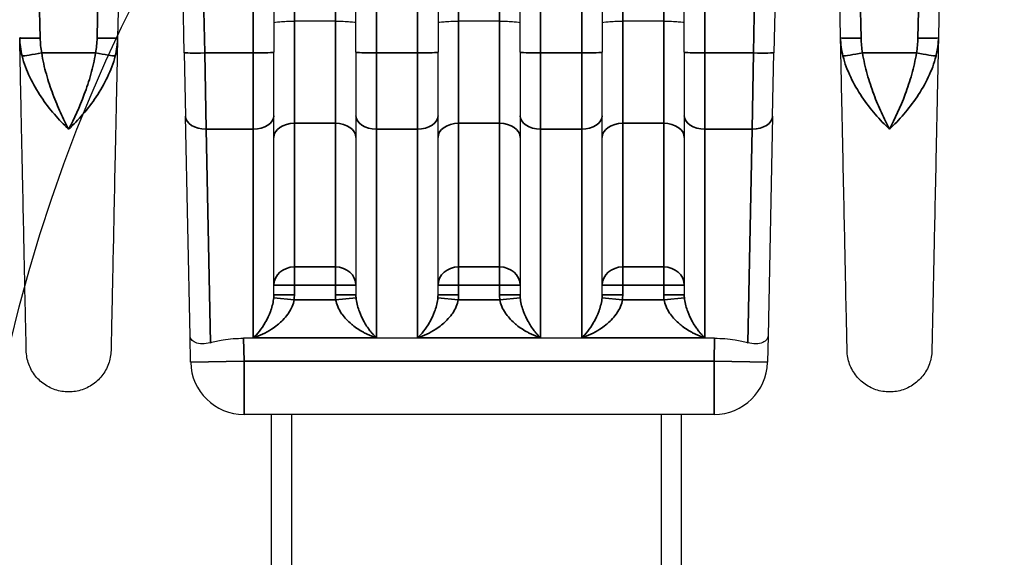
# Model space of a CAD drawing. Header units: millimetres. Extents: x 399 to 6233, y -1870 to 1602.
# Tile 340 of 656: x 4207 to 4231, y 555 to 568. Entities that reach past the tile are written whole.
import ezdxf

# ---------------------------------------------------------------- set-up
doc = ezdxf.new("R2010")
doc.units = ezdxf.units.MM
for name, color, linetype, lineweight in [('AM_8', 1, 'Continuous', 25), ('可見 (ISO)', 7, 'Continuous', 25), ('窄部可見 (ISO)', 7, 'Continuous', 35)]:
    doc.layers.add(name, color=color, linetype=linetype, lineweight=lineweight)
doc.layers.add('S40', color=7, linetype='Continuous')

# ---------------------------------------------------------------- blocks, each defined once
blk = doc.blocks.new('S40-正視-02')
at = {"layer": '可見 (ISO)'}
for p, q in [((-33.946, -17.846), (-34.058, -23.163)), ((-32.435, -23.525), (-32.554, -17.846)), ((-17.946, -17.846), (-18.065, -23.525)), ((-16.442, -23.163), (-16.554, -17.846)), ((-13.946, -17.846), (-14.058, -23.163)), ((-30.25, -20.578), (-30.25, -23.514)), ((-28.25, -23.514), (-28.25, -20.578)), ((-26.25, -20.578), (-26.25, -23.514)), ((-24.25, -23.514), (-24.25, -20.578)), ((-22.25, -20.578), (-22.25, -23.514)), ((-20.25, -23.514), (-20.25, -20.578)), ((-28.75, -22.757), (-29.75, -22.757)), ((-24.75, -22.757), (-25.75, -22.757)), ((-20.75, -22.757), (-21.75, -22.757)), ((-32.435, -23.525), (-32.402, -25.073)), ((-30.25, -25.062), (-30.25, -23.514)), ((-28.25, -23.514), (-28.25, -25.062)), ((-26.25, -25.062), (-26.25, -23.514)), ((-24.25, -23.514), (-24.25, -25.062)), ((-22.25, -25.062), (-22.25, -23.514)), ((-20.25, -23.514), (-20.25, -25.062)), ((-18.098, -25.073), (-18.065, -23.525)), ((-32.29, -30.437), (-32.402, -25.073)), ((-30.25, -29.428), (-30.25, -25.062)), ((-28.25, -25.062), (-28.25, -29.428)), ((-26.25, -29.428), (-26.25, -25.062)), ((-24.25, -25.062), (-24.25, -29.428)), ((-22.25, -29.428), (-22.25, -25.062)), ((-20.25, -25.062), (-20.25, -29.428)), ((-18.098, -25.073), (-18.21, -30.437)), ((-29.99, -30), (-29.99, -30)), ((-28.51, -30), (-28.51, -30)), ((-25.99, -30), (-25.99, -30)), ((-24.51, -30), (-24.51, -30)), ((-21.99, -30), (-21.99, -30)), ((-20.51, -30), (-20.51, -30)), ((-32.277, -31.077), (-32.29, -30.437)), ((-18.21, -30.437), (-18.223, -31.077)), ((-19.511, -30.49), (-30.989, -30.49)), ((-19.523, -32.35), (-30.977, -32.35)), ((-30.314, -32.35), (-30.314, -50.5)), ((-29.814, -50.5), (-29.814, -32.35)), ((-20.814, -32.35), (-20.814, -50.5)), ((-20.314, -50.5), (-20.314, -32.35))]:
    blk.add_line(p, q, dxfattribs=at)
for centre, start, end in [((-30.977, -31.05), 181.2, 270), ((-19.523, -31.05), 270, 358.8)]:
    blk.add_arc(centre, 1.3, start, end, dxfattribs=at)
for points, knots in [([(-30.25, -22.799), (-30.25, -22.788), (-30.196, -22.777), (-30.103, -22.769), (-30.011, -22.762), (-29.882, -22.757), (-29.75, -22.757)], [-0.0000151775, -0.0000151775, -0.0000151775, -0.0000151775, 0.0003793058, 0.0003793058, 0.0003793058, 0.0007737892, 0.0007737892, 0.0007737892, 0.0007737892]), ([(-28.75, -22.757), (-28.618, -22.757), (-28.489, -22.762), (-28.396, -22.769), (-28.304, -22.777), (-28.25, -22.788), (-28.25, -22.799)], [0, 0, 0, 0, 0.0003907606, 0.0003907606, 0.0003907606, 0.0007815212, 0.0007815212, 0.0007815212, 0.0007815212]), ([(-26.25, -22.799), (-26.25, -22.788), (-26.196, -22.777), (-26.103, -22.769), (-26.011, -22.762), (-25.882, -22.757), (-25.75, -22.757)], [-0.0000151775, -0.0000151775, -0.0000151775, -0.0000151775, 0.0003793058, 0.0003793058, 0.0003793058, 0.0007737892, 0.0007737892, 0.0007737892, 0.0007737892]), ([(-24.75, -22.757), (-24.618, -22.757), (-24.489, -22.762), (-24.396, -22.769), (-24.304, -22.777), (-24.25, -22.788), (-24.25, -22.799)], [0, 0, 0, 0, 0.0003907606, 0.0003907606, 0.0003907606, 0.0007815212, 0.0007815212, 0.0007815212, 0.0007815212]), ([(-22.25, -22.799), (-22.25, -22.788), (-22.196, -22.777), (-22.103, -22.769), (-22.011, -22.762), (-21.882, -22.757), (-21.75, -22.757)], [-0.0000151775, -0.0000151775, -0.0000151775, -0.0000151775, 0.0003793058, 0.0003793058, 0.0003793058, 0.0007737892, 0.0007737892, 0.0007737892, 0.0007737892]), ([(-20.75, -22.757), (-20.618, -22.757), (-20.489, -22.762), (-20.396, -22.769), (-20.304, -22.777), (-20.25, -22.788), (-20.25, -22.799)], [0, 0, 0, 0, 0.0003907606, 0.0003907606, 0.0003907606, 0.0007815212, 0.0007815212, 0.0007815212, 0.0007815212]), ([(-36.283, -30.789), (-36.283, -30.789), (-36.286, -30.617), (-36.293, -30.275), (-36.299, -30.005), (-36.307, -29.636), (-36.317, -29.17), (-36.319, -29.045), (-36.322, -28.912), (-36.325, -28.773), (-36.332, -28.444), (-36.34, -28.076), (-36.348, -27.676), (-36.356, -27.277), (-36.365, -26.843), (-36.375, -26.375), (-36.385, -25.907), (-36.396, -25.403), (-36.407, -24.867), (-36.408, -24.792), (-36.41, -24.716), (-36.412, -24.64), (-36.421, -24.175), (-36.432, -23.679), (-36.442, -23.163)], [0.5000079, 0.5000079, 0.5000079, 0.5000079, 0.6183182, 0.6183182, 0.6183182, 0.7115983, 0.7115983, 0.7115983, 0.7366339, 0.7366339, 0.7366339, 0.7957918, 0.7957918, 0.7957918, 0.8549496, 0.8549496, 0.8549496, 0.9141075, 0.9141075, 0.9141075, 0.9224155, 0.9224155, 0.9224155, 0.9732653, 0.9732653, 0.9732653, 0.9732653]), ([(-34.058, -23.163), (-34.068, -23.679), (-34.079, -24.175), (-34.089, -24.64), (-34.09, -24.716), (-34.092, -24.792), (-34.093, -24.867), (-34.104, -25.403), (-34.115, -25.907), (-34.125, -26.375), (-34.135, -26.842), (-34.144, -27.276), (-34.152, -27.676), (-34.16, -28.076), (-34.168, -28.444), (-34.175, -28.773), (-34.178, -28.912), (-34.181, -29.045), (-34.183, -29.17), (-34.187, -29.34), (-34.19, -29.498), (-34.193, -29.642), (-34.199, -29.892), (-34.203, -30.104), (-34.207, -30.275), (-34.214, -30.617), (-34.217, -30.789), (-34.217, -30.789)], [0.0267397, 0.0267397, 0.0267397, 0.0267397, 0.0775919, 0.0775919, 0.0775919, 0.0858976, 0.0858976, 0.0858976, 0.1450554, 0.1450554, 0.1450554, 0.2042133, 0.2042133, 0.2042133, 0.2633711, 0.2633711, 0.2633711, 0.2884173, 0.2884173, 0.2884173, 0.322529, 0.322529, 0.322529, 0.3816868, 0.3816868, 0.3816868, 0.5, 0.5, 0.5, 0.5]), ([(-16.283, -30.789), (-16.283, -30.789), (-16.286, -30.617), (-16.293, -30.275), (-16.299, -30.005), (-16.307, -29.636), (-16.317, -29.17), (-16.319, -29.045), (-16.322, -28.912), (-16.325, -28.773), (-16.332, -28.444), (-16.34, -28.076), (-16.348, -27.676), (-16.356, -27.277), (-16.365, -26.843), (-16.375, -26.375), (-16.385, -25.907), (-16.396, -25.403), (-16.407, -24.867), (-16.408, -24.792), (-16.41, -24.716), (-16.412, -24.64), (-16.421, -24.175), (-16.432, -23.679), (-16.442, -23.163)], [0.5000079, 0.5000079, 0.5000079, 0.5000079, 0.6183182, 0.6183182, 0.6183182, 0.7115983, 0.7115983, 0.7115983, 0.7366339, 0.7366339, 0.7366339, 0.7957918, 0.7957918, 0.7957918, 0.8549496, 0.8549496, 0.8549496, 0.9141075, 0.9141075, 0.9141075, 0.9224155, 0.9224155, 0.9224155, 0.9732653, 0.9732653, 0.9732653, 0.9732653]), ([(-14.058, -23.163), (-14.068, -23.679), (-14.079, -24.175), (-14.089, -24.64), (-14.09, -24.716), (-14.092, -24.792), (-14.093, -24.867), (-14.104, -25.403), (-14.115, -25.907), (-14.125, -26.375), (-14.135, -26.842), (-14.144, -27.276), (-14.152, -27.676), (-14.16, -28.076), (-14.168, -28.444), (-14.175, -28.773), (-14.178, -28.912), (-14.181, -29.045), (-14.183, -29.17), (-14.187, -29.34), (-14.19, -29.498), (-14.193, -29.642), (-14.199, -29.892), (-14.203, -30.104), (-14.207, -30.275), (-14.214, -30.617), (-14.217, -30.789), (-14.217, -30.789)], [0.0267397, 0.0267397, 0.0267397, 0.0267397, 0.0775919, 0.0775919, 0.0775919, 0.0858976, 0.0858976, 0.0858976, 0.1450554, 0.1450554, 0.1450554, 0.2042133, 0.2042133, 0.2042133, 0.2633711, 0.2633711, 0.2633711, 0.2884173, 0.2884173, 0.2884173, 0.322529, 0.322529, 0.322529, 0.3816868, 0.3816868, 0.3816868, 0.5, 0.5, 0.5, 0.5]), ([(-31.796, -30.599), (-31.866, -30.62), (-31.931, -30.629), (-32.058, -30.628), (-32.116, -30.615), (-32.204, -30.577), (-32.236, -30.552), (-32.278, -30.498), (-32.289, -30.469), (-32.29, -30.438), (-32.29, -30.437), (-32.29, -30.437)], [0.0000025, 0.0000025, 0.0000025, 0.0000025, 0.0273791, 0.0273791, 0.0597, 0.0597, 0.089653, 0.089653, 0.1184213, 0.1184213, 0.1189519, 0.1189519, 0.1189519, 0.1189519]), ([(-18.21, -30.437), (-18.21, -30.437), (-18.21, -30.438), (-18.211, -30.469), (-18.222, -30.498), (-18.264, -30.552), (-18.296, -30.577), (-18.384, -30.615), (-18.442, -30.628), (-18.569, -30.629), (-18.634, -30.62), (-18.704, -30.599)], [-0.000535, -0.000535, -0.000535, -0.000535, 0, 0, 0.0290077, 0.0290077, 0.0592099, 0.0592099, 0.0917988, 0.0917988, 0.1194025, 0.1194025, 0.1194025, 0.1194025]), ([(-31.796, -30.599), (-31.705, -30.572), (-31.601, -30.548), (-31.329, -30.503), (-31.154, -30.49), (-30.989, -30.49)], [-0.08439113, -0.08439113, -0.08439113, -0.08439113, -0.04960186, -0.04960186, 0, 0, 0, 0]), ([(-19.511, -30.49), (-19.346, -30.49), (-19.171, -30.503), (-18.899, -30.548), (-18.795, -30.572), (-18.704, -30.599)], [0, 0, 0, 0, 0.04960186, 0.04960186, 0.08439113, 0.08439113, 0.08439113, 0.08439113]), ([(-34.217, -30.789), (-34.22, -30.9), (-34.24, -31.012), (-34.316, -31.222), (-34.372, -31.322), (-34.511, -31.497), (-34.596, -31.574), (-34.784, -31.696), (-34.89, -31.742), (-35.107, -31.796), (-35.221, -31.806), (-35.444, -31.788), (-35.556, -31.76), (-35.761, -31.671), (-35.858, -31.609), (-36.024, -31.46), (-36.096, -31.37), (-36.206, -31.175), (-36.245, -31.067), (-36.276, -30.901), (-36.282, -30.845), (-36.283, -30.789)], [0, 0, 0, 0, 0.0333171, 0.0333171, 0.0669022, 0.0669022, 0.1004777, 0.1004777, 0.1340536, 0.1340536, 0.1676294, 0.1676294, 0.2012052, 0.2012052, 0.234781, 0.234781, 0.2683568, 0.2683568, 0.3019326, 0.3019326, 0.3188115, 0.3188115, 0.3188115, 0.3188115]), ([(-14.217, -30.789), (-14.22, -30.9), (-14.24, -31.012), (-14.316, -31.222), (-14.372, -31.322), (-14.511, -31.497), (-14.596, -31.574), (-14.784, -31.696), (-14.89, -31.742), (-15.107, -31.796), (-15.221, -31.806), (-15.444, -31.788), (-15.556, -31.76), (-15.761, -31.671), (-15.858, -31.609), (-16.024, -31.46), (-16.096, -31.37), (-16.206, -31.175), (-16.245, -31.067), (-16.276, -30.901), (-16.282, -30.845), (-16.283, -30.789)], [0, 0, 0, 0, 0.033317, 0.033317, 0.0669022, 0.0669022, 0.1004777, 0.1004777, 0.1340535, 0.1340535, 0.1676294, 0.1676294, 0.2012052, 0.2012052, 0.234781, 0.234781, 0.2683568, 0.2683568, 0.3019326, 0.3019326, 0.3188115, 0.3188115, 0.3188115, 0.3188115])]:
    blk.add_open_spline(points, degree=3, knots=knots, dxfattribs=at)
at = {"layer": '窄部可見 (ISO)'}
for p, q in [((-36.201, -10.847), (-35.943, -23.169)), ((-34.557, -23.169), (-34.299, -10.847)), ((-32.201, -10.847), (-31.935, -23.532)), ((-30.75, -23.532), (-30.75, -10.847)), ((-27.75, -10.847), (-27.75, -23.532)), ((-26.75, -23.532), (-26.75, -10.847)), ((-23.75, -10.847), (-23.75, -23.532)), ((-22.75, -23.532), (-22.75, -10.847)), ((-19.75, -10.847), (-19.75, -23.532)), ((-18.565, -23.532), (-18.299, -10.847)), ((-16.201, -10.847), (-15.943, -23.169)), ((-14.557, -23.169), (-14.299, -10.847)), ((-29.75, -20.515), (-29.75, -22.757)), ((-28.75, -22.757), (-28.75, -20.515)), ((-25.75, -20.515), (-25.75, -22.757)), ((-24.75, -22.757), (-24.75, -20.515)), ((-21.75, -20.515), (-21.75, -22.757)), ((-20.75, -22.757), (-20.75, -20.515)), ((-29.75, -25.248), (-29.75, -22.757)), ((-28.75, -22.757), (-28.75, -25.248)), ((-25.75, -25.248), (-25.75, -22.757)), ((-24.75, -22.757), (-24.75, -25.248)), ((-21.75, -25.248), (-21.75, -22.757)), ((-20.75, -22.757), (-20.75, -25.248)), ((-35.907, -23.532), (-34.593, -23.532)), ((-31.935, -23.532), (-30.75, -23.532)), ((-31.903, -25.389), (-31.935, -23.532)), ((-30.75, -23.532), (-30.75, -25.389)), ((-27.75, -23.532), (-26.75, -23.532)), ((-27.75, -25.389), (-27.75, -23.532)), ((-26.75, -23.532), (-26.75, -25.389)), ((-23.75, -23.532), (-22.75, -23.532)), ((-23.75, -25.389), (-23.75, -23.532)), ((-22.75, -23.532), (-22.75, -25.389)), ((-19.75, -23.532), (-18.565, -23.532)), ((-19.75, -25.389), (-19.75, -23.532)), ((-18.565, -23.532), (-18.597, -25.389)), ((-15.907, -23.532), (-14.593, -23.532)), ((-30.75, -25.389), (-31.903, -25.389)), ((-31.903, -25.389), (-31.796, -30.599)), ((-30.75, -25.389), (-30.75, -30.479)), ((-28.75, -25.248), (-29.75, -25.248)), ((-29.75, -28.75), (-29.75, -25.248)), ((-28.75, -25.248), (-28.75, -28.75)), ((-26.75, -25.389), (-27.75, -25.389)), ((-27.75, -30.479), (-27.75, -25.389)), ((-26.75, -25.389), (-26.75, -30.479)), ((-24.75, -25.248), (-25.75, -25.248)), ((-25.75, -28.75), (-25.75, -25.248)), ((-24.75, -25.248), (-24.75, -28.75)), ((-22.75, -25.389), (-23.75, -25.389)), ((-23.75, -30.479), (-23.75, -25.389)), ((-22.75, -25.389), (-22.75, -30.479)), ((-20.75, -25.248), (-21.75, -25.248)), ((-21.75, -28.75), (-21.75, -25.248)), ((-20.75, -25.248), (-20.75, -28.75)), ((-18.597, -25.389), (-19.75, -25.389)), ((-19.75, -30.479), (-19.75, -25.389)), ((-18.704, -30.599), (-18.597, -25.389)), ((-29.75, -28.75), (-29.75, -29.197)), ((-29.75, -28.75), (-28.75, -28.75)), ((-28.75, -28.75), (-28.75, -29.197)), ((-25.75, -28.75), (-25.75, -29.197)), ((-25.75, -28.75), (-24.75, -28.75)), ((-24.75, -28.75), (-24.75, -29.197)), ((-21.75, -28.75), (-21.75, -29.197)), ((-21.75, -28.75), (-20.75, -28.75)), ((-20.75, -28.75), (-20.75, -29.197)), ((-30.25, -29.197), (-29.75, -29.197)), ((-28.75, -29.197), (-29.75, -29.197)), ((-29.75, -29.197), (-29.75, -29.428)), ((-28.25, -29.197), (-28.75, -29.197)), ((-28.75, -29.428), (-28.75, -29.197)), ((-26.25, -29.197), (-25.75, -29.197)), ((-24.75, -29.197), (-25.75, -29.197)), ((-25.75, -29.197), (-25.75, -29.428)), ((-24.25, -29.197), (-24.75, -29.197)), ((-24.75, -29.428), (-24.75, -29.197)), ((-22.25, -29.197), (-21.75, -29.197)), ((-20.75, -29.197), (-21.75, -29.197)), ((-21.75, -29.197), (-21.75, -29.428)), ((-20.25, -29.197), (-20.75, -29.197)), ((-20.75, -29.428), (-20.75, -29.197)), ((-30.253, -29.501), (-29.756, -29.55)), ((-30.25, -29.428), (-29.75, -29.428)), ((-28.25, -29.428), (-28.75, -29.428)), ((-28.247, -29.501), (-28.744, -29.55)), ((-26.253, -29.501), (-25.756, -29.55)), ((-26.25, -29.428), (-25.75, -29.428)), ((-24.25, -29.428), (-24.75, -29.428)), ((-24.247, -29.501), (-24.744, -29.55)), ((-22.253, -29.501), (-21.756, -29.55)), ((-22.25, -29.428), (-21.75, -29.428)), ((-20.25, -29.428), (-20.75, -29.428)), ((-20.247, -29.501), (-20.744, -29.55)), ((-29.756, -29.55), (-28.744, -29.55)), ((-25.756, -29.55), (-24.744, -29.55)), ((-21.756, -29.55), (-20.744, -29.55)), ((-30.989, -30.49), (-30.977, -31.05)), ((-27.75, -30.479), (-30.75, -30.479)), ((-23.75, -30.479), (-26.75, -30.479)), ((-19.75, -30.479), (-22.75, -30.479)), ((-19.523, -31.05), (-19.511, -30.49)), ((-30.977, -31.05), (-32.277, -31.077)), ((-30.977, -31.05), (-30.977, -32.35)), ((-30.977, -31.05), (-19.523, -31.05)), ((-18.223, -31.077), (-19.523, -31.05)), ((-19.523, -31.05), (-19.523, -32.35))]:
    blk.add_line(p, q, dxfattribs=at)
for centre, start, end in [((-30.992, -29.428), 354.3477, 0.002), ((-27.508, -29.428), 179.998, 185.6523), ((-26.992, -29.428), 354.3477, 0.002), ((-23.508, -29.428), 179.998, 185.6523), ((-22.992, -29.428), 354.3477, 0.002), ((-19.508, -29.428), 179.998, 185.6523)]:
    blk.add_arc(centre, 1.242, start, end, dxfattribs=at)
for centre, major_axis, ratio, start_param, end_param in [((-15.438, -23.099), (0.026, 1.449), 0.693348, 1.62735, 1.940844), ((-35.907, -23.514), (-0.492, -0.09), 0.034327, 0.235691, 1.564496), ((-34.593, -23.514), (0.492, -0.09), 0.034327, 4.718689, 6.047495), ((-31.935, -23.514), (-0.5, -0.01), 0.034892, 0, 1.570065), ((-30.75, -23.514), (0.5, 0), 0.034899, 4.712389, 6.283185), ((-27.75, -23.514), (-0.5, 0), 0.034899, 0, 1.570796), ((-26.75, -23.514), (0.5, 0), 0.034899, 4.712389, 6.283185), ((-23.75, -23.514), (-0.5, 0), 0.034899, 0, 1.570796), ((-22.75, -23.514), (0.5, 0), 0.034899, 4.712389, 6.283185), ((-19.75, -23.514), (-0.5, 0), 0.034899, 0, 1.570796), ((-18.565, -23.514), (0.5, -0.01), 0.034892, 4.71312, 6.283185), ((-15.907, -23.514), (-0.492, -0.09), 0.034327, 0.235691, 1.564496), ((-14.593, -23.514), (0.492, -0.09), 0.034327, 4.718689, 6.047495), ((-31.903, -25.062), (-0.5, -0.01), 0.653986, 0, 1.557098), ((-30.75, -25.062), (0.5, 0), 0.654068, 4.712389, 6.283185), ((-27.75, -25.062), (-0.5, 0), 0.654068, 0, 1.570796), ((-26.75, -25.062), (0.5, 0), 0.654068, 4.712389, 6.283185), ((-23.75, -25.062), (-0.5, 0), 0.654068, 0, 1.570796), ((-22.75, -25.062), (0.5, 0), 0.654068, 4.712389, 6.283185), ((-19.75, -25.062), (-0.5, 0), 0.654068, 0, 1.570796), ((-18.597, -25.062), (0.5, -0.01), 0.653986, 4.726087, 6.283185), ((-29.75, -25.594), (-0.5, 0), 0.691459, 4.712389, 6.283185), ((-28.75, -25.594), (0.5, 0), 0.691459, 0, 1.570796), ((-25.75, -25.594), (-0.5, 0), 0.691459, 4.712389, 6.283185), ((-24.75, -25.594), (0.5, 0), 0.691459, 0, 1.570796), ((-21.75, -25.594), (-0.5, 0), 0.691459, 4.712389, 6.283185), ((-20.75, -25.594), (0.5, 0), 0.691459, 0, 1.570796), ((-29.75, -29.197), (-0.5, 0), 0.893623, 4.712389, 6.283185), ((-28.75, -29.197), (0.5, 0), 0.893623, 0, 1.570796), ((-25.75, -29.197), (-0.5, 0), 0.893623, 4.712389, 6.283185), ((-24.75, -29.197), (0.5, 0), 0.893623, 0, 1.570796), ((-21.75, -29.197), (-0.5, 0), 0.893623, 4.712389, 6.283185), ((-20.75, -29.197), (0.5, 0), 0.893623, 0, 1.570796)]:
    blk.add_ellipse(centre, major_axis=major_axis, ratio=ratio, start_param=start_param, end_param=end_param, dxfattribs=at)
for points, knots in [([(-35.943, -23.169), (-36.073, -23.172), (-36.203, -23.173), (-36.296, -23.172), (-36.388, -23.17), (-36.442, -23.167), (-36.442, -23.163)], [0, 0, 0, 0, 0.5, 0.5, 0.5, 1, 1, 1, 1]), ([(-34.557, -23.169), (-34.427, -23.172), (-34.297, -23.173), (-34.204, -23.172), (-34.112, -23.171), (-34.058, -23.168), (-34.058, -23.163)], [0, 0, 0, 0, 0.5, 0.5, 0.5, 1, 1, 1, 1]), ([(-34.058, -23.163), (-34.058, -23.171), (-34.058, -23.179), (-34.058, -23.188), (-34.059, -23.197), (-34.059, -23.206), (-34.059, -23.216), (-34.06, -23.234), (-34.061, -23.253), (-34.063, -23.271), (-34.065, -23.309), (-34.069, -23.346), (-34.074, -23.383), (-34.084, -23.458), (-34.098, -23.532), (-34.116, -23.606)], [-0.00000006, -0.00000006, -0.00000006, -0.00000006, 0.0000257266, 0.0000257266, 0.0000257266, 0.0000544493, 0.0000544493, 0.0000544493, 0.000111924, 0.000111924, 0.000111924, 0.0002271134, 0.0002271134, 0.0002271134, 0.0004594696, 0.0004594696, 0.0004594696, 0.0004594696]), ([(-16.442, -23.163), (-16.442, -23.168), (-16.388, -23.171), (-16.296, -23.172), (-16.203, -23.173), (-16.073, -23.172), (-15.943, -23.169)], [0, 0, 0, 0, 0.5, 0.5, 0.5, 1, 1, 1, 1]), ([(-14.557, -23.169), (-14.427, -23.172), (-14.297, -23.173), (-14.204, -23.172), (-14.112, -23.171), (-14.058, -23.168), (-14.058, -23.163)], [0, 0, 0, 0, 0.5, 0.5, 0.5, 1, 1, 1, 1]), ([(-14.058, -23.163), (-14.058, -23.171), (-14.058, -23.179), (-14.058, -23.188), (-14.059, -23.197), (-14.059, -23.206), (-14.059, -23.216), (-14.06, -23.234), (-14.061, -23.253), (-14.063, -23.271), (-14.065, -23.309), (-14.069, -23.346), (-14.074, -23.383), (-14.081, -23.439), (-14.091, -23.494), (-14.103, -23.549), (-14.107, -23.568), (-14.111, -23.587), (-14.116, -23.606)], [-0.00000006, -0.00000006, -0.00000006, -0.00000006, 0.0000257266, 0.0000257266, 0.0000257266, 0.0000544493, 0.0000544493, 0.0000544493, 0.000111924, 0.000111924, 0.000111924, 0.0002271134, 0.0002271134, 0.0002271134, 0.0003995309, 0.0003995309, 0.0003995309, 0.0004594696, 0.0004594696, 0.0004594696, 0.0004594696]), ([(-35.25, -25.389), (-35.485, -25.171), (-35.718, -24.906), (-35.921, -24.602), (-36.125, -24.297), (-36.296, -23.959), (-36.384, -23.606)], [-0.00001122, -0.00001122, -0.00001122, -0.00001122, 0.001104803, 0.001104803, 0.001104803, 0.002220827, 0.002220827, 0.002220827, 0.002220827]), ([(-35.907, -23.532), (-35.879, -23.71), (-35.84, -23.883), (-35.793, -24.051), (-35.746, -24.219), (-35.69, -24.384), (-35.632, -24.541), (-35.573, -24.697), (-35.511, -24.845), (-35.447, -24.987), (-35.383, -25.128), (-35.316, -25.264), (-35.25, -25.389)], [0, 0, 0, 0, 0.000534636, 0.000534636, 0.000534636, 0.001069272, 0.001069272, 0.001069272, 0.001603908, 0.001603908, 0.001603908, 0.002138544, 0.002138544, 0.002138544, 0.002138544]), ([(-35.25, -25.389), (-35.117, -25.137), (-34.985, -24.853), (-34.81, -24.384), (-34.754, -24.219), (-34.66, -23.883), (-34.621, -23.71), (-34.593, -23.532)], [-0.000011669, -0.000011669, -0.000011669, -0.000011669, 0.001066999, 0.001066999, 0.001606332, 0.001606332, 0.002145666, 0.002145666, 0.002145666, 0.002145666]), ([(-34.116, -23.606), (-34.16, -23.782), (-34.225, -23.955), (-34.304, -24.121), (-34.383, -24.287), (-34.477, -24.449), (-34.578, -24.6), (-34.779, -24.903), (-35.015, -25.171), (-35.25, -25.389)], [0, 0, 0, 0, 0.000558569, 0.000558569, 0.000558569, 0.001117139, 0.001117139, 0.001117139, 0.002234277, 0.002234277, 0.002234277, 0.002234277]), ([(-15.25, -25.389), (-15.485, -25.171), (-15.718, -24.906), (-15.921, -24.602), (-16.125, -24.297), (-16.296, -23.959), (-16.384, -23.606)], [-0.00001122, -0.00001122, -0.00001122, -0.00001122, 0.001104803, 0.001104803, 0.001104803, 0.002220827, 0.002220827, 0.002220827, 0.002220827]), ([(-15.907, -23.532), (-15.879, -23.71), (-15.84, -23.883), (-15.793, -24.051), (-15.746, -24.219), (-15.69, -24.384), (-15.632, -24.541), (-15.573, -24.697), (-15.511, -24.845), (-15.447, -24.987), (-15.383, -25.128), (-15.316, -25.264), (-15.25, -25.389)], [0, 0, 0, 0, 0.000534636, 0.000534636, 0.000534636, 0.001069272, 0.001069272, 0.001069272, 0.001603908, 0.001603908, 0.001603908, 0.002138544, 0.002138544, 0.002138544, 0.002138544]), ([(-15.25, -25.389), (-15.117, -25.137), (-14.985, -24.853), (-14.81, -24.384), (-14.754, -24.219), (-14.66, -23.883), (-14.621, -23.71), (-14.593, -23.532)], [-0.000011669, -0.000011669, -0.000011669, -0.000011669, 0.001066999, 0.001066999, 0.001606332, 0.001606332, 0.002145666, 0.002145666, 0.002145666, 0.002145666]), ([(-14.116, -23.606), (-14.16, -23.782), (-14.225, -23.955), (-14.304, -24.121), (-14.383, -24.287), (-14.477, -24.449), (-14.578, -24.6), (-14.779, -24.903), (-15.015, -25.171), (-15.25, -25.389)], [0, 0, 0, 0, 0.000558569, 0.000558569, 0.000558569, 0.001117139, 0.001117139, 0.001117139, 0.002234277, 0.002234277, 0.002234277, 0.002234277]), ([(-30.75, -30.479), (-30.65, -30.387), (-30.55, -30.265), (-30.459, -30.107), (-30.454, -30.098), (-30.449, -30.089), (-30.444, -30.08), (-30.404, -30.008), (-30.366, -29.928), (-30.333, -29.84), (-30.329, -29.829), (-30.325, -29.818), (-30.321, -29.807), (-30.305, -29.76), (-30.29, -29.709), (-30.278, -29.656), (-30.266, -29.607), (-30.258, -29.556), (-30.253, -29.501)], [-0.000007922, -0.000007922, -0.000007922, -0.000007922, 0.000792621, 0.000792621, 0.000792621, 0.000836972, 0.000836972, 0.000836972, 0.001192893, 0.001192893, 0.001192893, 0.001236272, 0.001236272, 0.001236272, 0.001422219, 0.001422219, 0.001422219, 0.001593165, 0.001593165, 0.001593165, 0.001593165]), ([(-28.247, -29.501), (-28.242, -29.555), (-28.234, -29.607), (-28.222, -29.656), (-28.21, -29.71), (-28.195, -29.759), (-28.179, -29.807), (-28.175, -29.818), (-28.171, -29.829), (-28.167, -29.84), (-28.134, -29.929), (-28.095, -30.008), (-28.056, -30.08), (-28.051, -30.089), (-28.046, -30.098), (-28.041, -30.107), (-28.018, -30.146), (-27.995, -30.183), (-27.971, -30.218), (-27.95, -30.249), (-27.929, -30.278), (-27.908, -30.306), (-27.892, -30.325), (-27.877, -30.344), (-27.862, -30.362), (-27.843, -30.384), (-27.825, -30.405), (-27.806, -30.424), (-27.787, -30.444), (-27.769, -30.462), (-27.75, -30.479)], [0, 0, 0, 0, 0.000170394, 0.000170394, 0.000170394, 0.00035746, 0.00035746, 0.00035746, 0.000401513, 0.000401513, 0.000401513, 0.000758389, 0.000758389, 0.000758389, 0.000803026, 0.000803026, 0.000803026, 0.001003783, 0.001003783, 0.001003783, 0.001179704, 0.001179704, 0.001179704, 0.001304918, 0.001304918, 0.001304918, 0.001455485, 0.001455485, 0.001455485, 0.001606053, 0.001606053, 0.001606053, 0.001606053]), ([(-26.75, -30.479), (-26.65, -30.387), (-26.55, -30.265), (-26.459, -30.107), (-26.454, -30.098), (-26.449, -30.089), (-26.444, -30.08), (-26.404, -30.008), (-26.366, -29.928), (-26.333, -29.84), (-26.329, -29.829), (-26.325, -29.818), (-26.321, -29.807), (-26.305, -29.76), (-26.29, -29.709), (-26.278, -29.656), (-26.266, -29.607), (-26.258, -29.556), (-26.253, -29.501)], [-0.000007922, -0.000007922, -0.000007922, -0.000007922, 0.000792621, 0.000792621, 0.000792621, 0.000836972, 0.000836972, 0.000836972, 0.001192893, 0.001192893, 0.001192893, 0.001236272, 0.001236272, 0.001236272, 0.001422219, 0.001422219, 0.001422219, 0.001593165, 0.001593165, 0.001593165, 0.001593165]), ([(-24.247, -29.501), (-24.242, -29.555), (-24.234, -29.607), (-24.222, -29.656), (-24.21, -29.71), (-24.195, -29.759), (-24.179, -29.807), (-24.175, -29.818), (-24.171, -29.829), (-24.167, -29.84), (-24.134, -29.929), (-24.095, -30.008), (-24.056, -30.08), (-24.051, -30.089), (-24.046, -30.098), (-24.041, -30.107), (-24.018, -30.146), (-23.995, -30.183), (-23.971, -30.218), (-23.95, -30.249), (-23.929, -30.278), (-23.908, -30.306), (-23.892, -30.325), (-23.877, -30.344), (-23.862, -30.362), (-23.843, -30.384), (-23.825, -30.405), (-23.806, -30.424), (-23.787, -30.444), (-23.769, -30.462), (-23.75, -30.479)], [0, 0, 0, 0, 0.000170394, 0.000170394, 0.000170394, 0.00035746, 0.00035746, 0.00035746, 0.000401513, 0.000401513, 0.000401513, 0.000758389, 0.000758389, 0.000758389, 0.000803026, 0.000803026, 0.000803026, 0.001003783, 0.001003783, 0.001003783, 0.001179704, 0.001179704, 0.001179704, 0.001304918, 0.001304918, 0.001304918, 0.001455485, 0.001455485, 0.001455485, 0.001606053, 0.001606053, 0.001606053, 0.001606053]), ([(-22.75, -30.479), (-22.65, -30.387), (-22.55, -30.265), (-22.459, -30.107), (-22.454, -30.098), (-22.449, -30.089), (-22.444, -30.08), (-22.404, -30.008), (-22.366, -29.928), (-22.333, -29.84), (-22.329, -29.829), (-22.325, -29.818), (-22.321, -29.807), (-22.305, -29.76), (-22.29, -29.709), (-22.278, -29.656), (-22.266, -29.607), (-22.258, -29.556), (-22.253, -29.501)], [-0.000007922, -0.000007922, -0.000007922, -0.000007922, 0.000792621, 0.000792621, 0.000792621, 0.000836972, 0.000836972, 0.000836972, 0.001192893, 0.001192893, 0.001192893, 0.001236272, 0.001236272, 0.001236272, 0.001422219, 0.001422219, 0.001422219, 0.001593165, 0.001593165, 0.001593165, 0.001593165]), ([(-20.247, -29.501), (-20.242, -29.555), (-20.234, -29.607), (-20.222, -29.656), (-20.21, -29.71), (-20.195, -29.759), (-20.179, -29.807), (-20.175, -29.818), (-20.171, -29.829), (-20.167, -29.84), (-20.134, -29.929), (-20.095, -30.008), (-20.056, -30.08), (-20.051, -30.089), (-20.046, -30.098), (-20.041, -30.107), (-20.018, -30.146), (-19.995, -30.183), (-19.971, -30.218), (-19.95, -30.249), (-19.929, -30.278), (-19.908, -30.306), (-19.892, -30.325), (-19.877, -30.344), (-19.862, -30.362), (-19.843, -30.384), (-19.825, -30.405), (-19.806, -30.424), (-19.787, -30.444), (-19.769, -30.462), (-19.75, -30.479)], [0, 0, 0, 0, 0.000170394, 0.000170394, 0.000170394, 0.00035746, 0.00035746, 0.00035746, 0.000401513, 0.000401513, 0.000401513, 0.000758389, 0.000758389, 0.000758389, 0.000803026, 0.000803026, 0.000803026, 0.001003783, 0.001003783, 0.001003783, 0.001179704, 0.001179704, 0.001179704, 0.001304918, 0.001304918, 0.001304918, 0.001455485, 0.001455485, 0.001455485, 0.001606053, 0.001606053, 0.001606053, 0.001606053]), ([(-29.756, -29.55), (-29.765, -29.61), (-29.782, -29.666), (-29.805, -29.719), (-29.829, -29.775), (-29.86, -29.828), (-29.893, -29.877), (-29.899, -29.886), (-29.905, -29.895), (-29.912, -29.904), (-29.949, -29.954), (-29.989, -30.001), (-30.032, -30.045), (-30.066, -30.08), (-30.102, -30.113), (-30.138, -30.144), (-30.147, -30.151), (-30.156, -30.159), (-30.165, -30.166), (-30.21, -30.203), (-30.257, -30.237), (-30.305, -30.268), (-30.449, -30.362), (-30.6, -30.432), (-30.75, -30.479)], [0, 0, 0, 0, 0.000175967, 0.000175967, 0.000175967, 0.000359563, 0.000359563, 0.000359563, 0.000393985, 0.000393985, 0.000393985, 0.000590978, 0.000590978, 0.000590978, 0.000749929, 0.000749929, 0.000749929, 0.000787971, 0.000787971, 0.000787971, 0.000984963, 0.000984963, 0.000984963, 0.001575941, 0.001575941, 0.001575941, 0.001575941]), ([(-27.75, -30.479), (-27.825, -30.456), (-27.9, -30.426), (-27.974, -30.391), (-27.999, -30.38), (-28.024, -30.367), (-28.049, -30.354), (-28.054, -30.351), (-28.06, -30.348), (-28.065, -30.345), (-28.158, -30.295), (-28.249, -30.236), (-28.335, -30.166), (-28.344, -30.159), (-28.353, -30.152), (-28.361, -30.144), (-28.443, -30.075), (-28.522, -29.996), (-28.588, -29.904), (-28.595, -29.895), (-28.601, -29.886), (-28.607, -29.877), (-28.641, -29.828), (-28.67, -29.776), (-28.695, -29.719), (-28.718, -29.666), (-28.735, -29.609), (-28.744, -29.55)], [-0.000006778, -0.000006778, -0.000006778, -0.000006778, 0.000287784, 0.000287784, 0.000287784, 0.000385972, 0.000385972, 0.000385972, 0.000408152, 0.000408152, 0.000408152, 0.000778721, 0.000778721, 0.000778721, 0.000816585, 0.000816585, 0.000816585, 0.001171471, 0.001171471, 0.001171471, 0.001205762, 0.001205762, 0.001205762, 0.001389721, 0.001389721, 0.001389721, 0.00156422, 0.00156422, 0.00156422, 0.00156422]), ([(-25.756, -29.55), (-25.765, -29.61), (-25.782, -29.666), (-25.805, -29.719), (-25.829, -29.775), (-25.86, -29.828), (-25.893, -29.877), (-25.899, -29.886), (-25.905, -29.895), (-25.912, -29.904), (-25.949, -29.954), (-25.989, -30.001), (-26.032, -30.045), (-26.066, -30.08), (-26.102, -30.113), (-26.138, -30.144), (-26.147, -30.151), (-26.156, -30.159), (-26.165, -30.166), (-26.21, -30.203), (-26.257, -30.237), (-26.305, -30.268), (-26.449, -30.362), (-26.6, -30.432), (-26.75, -30.479)], [0, 0, 0, 0, 0.000175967, 0.000175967, 0.000175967, 0.000359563, 0.000359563, 0.000359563, 0.000393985, 0.000393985, 0.000393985, 0.000590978, 0.000590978, 0.000590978, 0.000749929, 0.000749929, 0.000749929, 0.000787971, 0.000787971, 0.000787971, 0.000984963, 0.000984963, 0.000984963, 0.001575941, 0.001575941, 0.001575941, 0.001575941]), ([(-23.75, -30.479), (-23.825, -30.456), (-23.9, -30.426), (-23.974, -30.391), (-23.999, -30.38), (-24.024, -30.367), (-24.049, -30.354), (-24.054, -30.351), (-24.06, -30.348), (-24.065, -30.345), (-24.158, -30.295), (-24.249, -30.236), (-24.335, -30.166), (-24.344, -30.159), (-24.353, -30.152), (-24.361, -30.144), (-24.443, -30.075), (-24.522, -29.996), (-24.588, -29.904), (-24.595, -29.895), (-24.601, -29.886), (-24.607, -29.877), (-24.641, -29.828), (-24.67, -29.776), (-24.695, -29.719), (-24.718, -29.666), (-24.735, -29.609), (-24.744, -29.55)], [-0.000006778, -0.000006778, -0.000006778, -0.000006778, 0.000287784, 0.000287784, 0.000287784, 0.000385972, 0.000385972, 0.000385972, 0.000408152, 0.000408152, 0.000408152, 0.000778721, 0.000778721, 0.000778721, 0.000816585, 0.000816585, 0.000816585, 0.001171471, 0.001171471, 0.001171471, 0.001205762, 0.001205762, 0.001205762, 0.001389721, 0.001389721, 0.001389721, 0.00156422, 0.00156422, 0.00156422, 0.00156422]), ([(-21.756, -29.55), (-21.765, -29.61), (-21.782, -29.666), (-21.805, -29.719), (-21.829, -29.775), (-21.86, -29.828), (-21.893, -29.877), (-21.899, -29.886), (-21.905, -29.895), (-21.912, -29.904), (-21.949, -29.954), (-21.989, -30.001), (-22.032, -30.045), (-22.066, -30.08), (-22.102, -30.113), (-22.138, -30.144), (-22.147, -30.151), (-22.156, -30.159), (-22.165, -30.166), (-22.21, -30.203), (-22.257, -30.237), (-22.305, -30.268), (-22.449, -30.362), (-22.6, -30.432), (-22.75, -30.479)], [0, 0, 0, 0, 0.000175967, 0.000175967, 0.000175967, 0.000359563, 0.000359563, 0.000359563, 0.000393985, 0.000393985, 0.000393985, 0.000590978, 0.000590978, 0.000590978, 0.000749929, 0.000749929, 0.000749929, 0.000787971, 0.000787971, 0.000787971, 0.000984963, 0.000984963, 0.000984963, 0.001575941, 0.001575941, 0.001575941, 0.001575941]), ([(-19.75, -30.479), (-19.825, -30.456), (-19.9, -30.426), (-19.974, -30.391), (-19.999, -30.38), (-20.024, -30.367), (-20.049, -30.354), (-20.054, -30.351), (-20.06, -30.348), (-20.065, -30.345), (-20.158, -30.295), (-20.249, -30.236), (-20.335, -30.166), (-20.344, -30.159), (-20.353, -30.152), (-20.361, -30.144), (-20.443, -30.075), (-20.522, -29.996), (-20.588, -29.904), (-20.595, -29.895), (-20.601, -29.886), (-20.607, -29.877), (-20.641, -29.828), (-20.67, -29.776), (-20.695, -29.719), (-20.718, -29.666), (-20.735, -29.609), (-20.744, -29.55)], [-0.000006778, -0.000006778, -0.000006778, -0.000006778, 0.000287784, 0.000287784, 0.000287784, 0.000385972, 0.000385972, 0.000385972, 0.000408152, 0.000408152, 0.000408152, 0.000778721, 0.000778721, 0.000778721, 0.000816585, 0.000816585, 0.000816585, 0.001171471, 0.001171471, 0.001171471, 0.001205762, 0.001205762, 0.001205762, 0.001389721, 0.001389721, 0.001389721, 0.00156422, 0.00156422, 0.00156422, 0.00156422])]:
    blk.add_open_spline(points, degree=3, knots=knots, dxfattribs=at)
for points in [[(-36.384, -23.606), (-36.42, -23.46), (-36.439, -23.311), (-36.442, -23.163)], [(-35.943, -23.169), (-35.94, -23.291), (-35.929, -23.412), (-35.907, -23.532)], [(-34.593, -23.532), (-34.571, -23.412), (-34.56, -23.291), (-34.557, -23.169)], [(-15.943, -23.169), (-15.94, -23.291), (-15.929, -23.412), (-15.907, -23.532)], [(-14.593, -23.532), (-14.571, -23.412), (-14.56, -23.291), (-14.557, -23.169)], [(-30.253, -29.501), (-30.251, -29.477), (-30.25, -29.453), (-30.25, -29.428)], [(-28.25, -29.428), (-28.25, -29.453), (-28.249, -29.477), (-28.247, -29.501)], [(-26.253, -29.501), (-26.251, -29.477), (-26.25, -29.453), (-26.25, -29.428)], [(-24.25, -29.428), (-24.25, -29.453), (-24.249, -29.477), (-24.247, -29.501)], [(-22.253, -29.501), (-22.251, -29.477), (-22.25, -29.453), (-22.25, -29.428)], [(-20.25, -29.428), (-20.25, -29.453), (-20.249, -29.477), (-20.247, -29.501)]]:
    blk.add_open_spline(points, degree=3, dxfattribs=at)

msp = doc.modelspace()

# ---------------------------------------------------------------- linework, layer by layer
at = {"layer": 'AM_8'}
msp.add_circle((4243.239, 552.128), 37.122, dxfattribs=at)

# ---------------------------------------------------------------- block references
at = {"layer": 'S40'}
msp.add_blockref('S40-正視-02', (4243.739, 591.128), dxfattribs=at)

doc.saveas('drawing.dxf')
